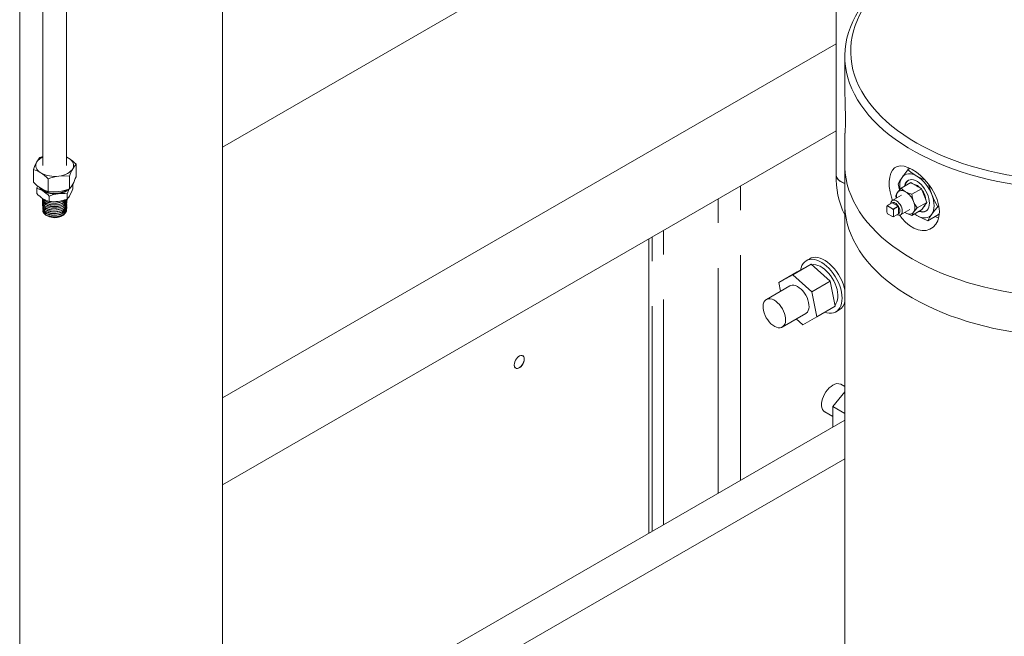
# Model space of a CAD drawing. Header units: millimetres. Extents: x 450 to 25135, y 150 to 17673.
# Tile 426 of 463: x 23064 to 23896, y 10900 to 11422. Entities that reach past the tile are written whole.
import ezdxf

# ---------------------------------------------------------------- set-up
doc = ezdxf.new("R2010")
doc.units = ezdxf.units.MM
doc.linetypes.add('SLD-Centrada-doble', pattern=[12.7, 6.35, -1.27, 1.27, -1.27, 1.27, -1.27])
doc.linetypes.add('SLD-Continua', pattern=[0])
doc.layers.add('COTAS', color=1, linetype='SLD-Continua')
doc.layers.add('OCULTA', color=8, linetype='SLD-Continua')

msp = doc.modelspace()

# ---------------------------------------------------------------- linework, layer by layer
at = {"color": 7, "linetype": 'SLD-Continua', "lineweight": 18, "ltscale": 30}
for p, q in [((23753.92, 11885.69), (23753.92, 11290.72)), ((23063.68, 10259.73), (23063.68, 11469.49)), ((23083.28, 11458.18), (23083.28, 11298.51)), ((23103.28, 11298.51), (23103.28, 11457))]:
    msp.add_line(p, q, dxfattribs=at)
at = {"color": 7, "linetype": 'SLD-Continua', "lineweight": 18, "ltscale": 30, "flags": 128}
for points in [[(23753.92, 11290.72), (23754.05, 11289.57), (23754.53, 11288.27), (23755.35, 11287.03), (23756.49, 11285.88), (23757.91, 11284.84), (23759.6, 11283.94), (23761.3, 11283.27)], [(23761.3, 11283.27), (23760.53, 11283.55), (23758.73, 11284.37), (23757.17, 11285.34), (23755.88, 11286.44), (23754.9, 11287.64), (23754.25, 11288.91), (23753.94, 11290.23), (23753.92, 11290.72)]]:
    msp.add_lwpolyline(points, dxfattribs=at)
at = {"color": 7, "linetype": 'SLD-Continua', "lineweight": 18, "ltscale": 900}
msp.add_arc((23827.68, 11288.93), 73.79, 178.60705, 205.88902, dxfattribs=at)
at = {"layer": 'COTAS', "linetype": 'SLD-Continua', "lineweight": 18, "ltscale": 30}
for p, q in [((23080.78, 11305.19), (23083.28, 11305.99)), ((23103.28, 11305.73), (23105.06, 11304.75)), ((23111.31, 11288.93), (23111.31, 11299.66)), ((23075.25, 11284.29), (23075.25, 11295.02)), ((23105.78, 11278.76), (23105.78, 11289.49)), ((23078.82, 11281.11), (23078.06, 11279.23)), ((23087.74, 11276.43), (23087.74, 11287.17)), ((23108.49, 11282.59), (23108.49, 11278.58)), ((23078.06, 11279.23), (23078.06, 11274.67)), ((23088.61, 11272.61), (23088.61, 11268.04)), ((23103.82, 11274.56), (23103.82, 11270)), ((23082.8, 11270.69), (23082.8, 11270.48)), ((23082.85, 11269.21), (23082.86, 11269.01)), ((23082.91, 11267.73), (23082.92, 11267.52)), ((23082.97, 11266.25), (23082.97, 11266.04)), ((23083.02, 11264.77), (23083.03, 11264.56)), ((23103.5, 11263.81), (23103.51, 11264.02)), ((23103.55, 11265.29), (23103.56, 11265.5)), ((23103.61, 11266.77), (23103.62, 11266.98)), ((23103.67, 11268.25), (23103.67, 11268.46)), ((23083.08, 11263.29), (23083.09, 11263.08)), ((23083.14, 11261.81), (23083.14, 11261.6)), ((23083.19, 11260.33), (23083.19, 11260.29)), ((23098.97, 11255.56), (23099.39, 11255.77)), ((23103.38, 11260.85), (23103.39, 11261.06)), ((23103.44, 11262.33), (23103.45, 11262.54))]:
    msp.add_line(p, q, dxfattribs=at)
at = {"layer": 'COTAS', "linetype": 'SLD-Continua', "lineweight": 18, "ltscale": 30, "flags": 128}
for points in [[(23105.06, 11304.75), (23103.55, 11305.59), (23103.28, 11305.72)], [(23075.25, 11295.02), (23076.6, 11298.36), (23078.01, 11301.27)], [(23078.01, 11301.27), (23077.52, 11300.1), (23077.29, 11298.9), (23077.34, 11297.69), (23077.66, 11296.5), (23078.25, 11295.34), (23079.09, 11294.23), (23080.18, 11293.2), (23081.49, 11292.26)], [(23108.54, 11295.74), (23109.04, 11296.91), (23109.26, 11298.12), (23109.22, 11299.32), (23108.89, 11300.52), (23108.31, 11301.68), (23107.46, 11302.78), (23106.37, 11303.81), (23105.06, 11304.75)], [(23111.31, 11299.66), (23109.95, 11298.02), (23108.54, 11295.74)], [(23096.76, 11289.49), (23098.77, 11289.83), (23100.68, 11290.32), (23102.47, 11290.95), (23104.1, 11291.71), (23105.55, 11292.58), (23106.78, 11293.55), (23107.79, 11294.61), (23108.54, 11295.74)], [(23105.78, 11289.49), (23101.36, 11289.77), (23096.76, 11289.49)], [(23105.78, 11278.76), (23107.13, 11280.4), (23108.54, 11282.67)], [(23087.74, 11276.43), (23092.16, 11276.16), (23096.76, 11276.43)], [(23088.61, 11272.61), (23092.34, 11273.8), (23096.22, 11274.57)], [(23103.82, 11274.56), (23104.97, 11277.38), (23105.61, 11278.7)], [(23108.49, 11278.58), (23107.35, 11275.77), (23106.16, 11273.31)], [(23103.67, 11269.73), (23103.71, 11269.52), (23102.92, 11267.47), (23101.05, 11265.68), (23098.29, 11264.34), (23094.98, 11263.6), (23091.47, 11263.53), (23088.17, 11264.14), (23085.45, 11265.33), (23083.61, 11266.97), (23082.87, 11268.87), (23082.9, 11269)], [(23082.95, 11269.21), (23082.9, 11268.79), (23083.81, 11266.91), (23085.79, 11265.33), (23088.62, 11264.21), (23091.98, 11263.7), (23095.48, 11263.87), (23098.74, 11264.7), (23101.38, 11266.11), (23103.11, 11267.95), (23103.71, 11269.95)], [(23083.05, 11268.41), (23082.91, 11268.04), (23083.39, 11266.13), (23084.98, 11264.42), (23087.51, 11263.11), (23090.69, 11262.37), (23094.16, 11262.28), (23097.54, 11262.86), (23100.44, 11264.06), (23102.53, 11265.75), (23103.58, 11267.75), (23103.51, 11269.01)], [(23082.94, 11270.7), (23083.05, 11269.53), (23084.4, 11267.74), (23086.74, 11266.3), (23089.83, 11265.39), (23093.3, 11265.14), (23096.78, 11265.56), (23099.86, 11266.63), (23102.2, 11268.23), (23103.29, 11269.83)], [(23103.46, 11269.97), (23103.42, 11269.72), (23101.94, 11267.79), (23099.48, 11266.25), (23096.33, 11265.26), (23092.83, 11264.93), (23089.39, 11265.28), (23086.38, 11266.26), (23084.16, 11267.76), (23082.97, 11269.59), (23082.95, 11270.49)], [(23083.17, 11265.25), (23083.03, 11264.6), (23083.78, 11262.74), (23085.6, 11261.13), (23088.29, 11259.97), (23091.54, 11259.38), (23094.99, 11259.46), (23098.25, 11260.2), (23100.95, 11261.52), (23102.79, 11263.28), (23103.55, 11265.31), (23103.39, 11266.15)], [(23103.52, 11268.26), (23103.49, 11267.23), (23102.26, 11265.26), (23100.03, 11263.64), (23097.03, 11262.52), (23093.61, 11262.04), (23090.16, 11262.24), (23087.06, 11263.08), (23084.66, 11264.46), (23083.24, 11266.22), (23083.04, 11267.53)], [(23103.55, 11266.78), (23103.09, 11264.96), (23101.46, 11263.12), (23098.91, 11261.68), (23095.72, 11260.81), (23092.26, 11260.59), (23088.92, 11261.04), (23086.07, 11262.1), (23084.03, 11263.64), (23083.05, 11265.48), (23083.1, 11266.04)], [(23103.44, 11265.29), (23103.49, 11264.73), (23102.53, 11262.74), (23100.52, 11261.04), (23097.7, 11259.82), (23094.38, 11259.19), (23090.94, 11259.24), (23087.76, 11259.93), (23085.21, 11261.19), (23083.57, 11262.86), (23083.08, 11264.57)], [(23083.16, 11267.39), (23083.09, 11267.28), (23083.13, 11265.36), (23084.3, 11263.56), (23086.49, 11262.09), (23089.45, 11261.12), (23092.84, 11260.78), (23096.28, 11261.11), (23099.39, 11262.09), (23101.8, 11263.6), (23103.26, 11265.5), (23103.59, 11267.58), (23103.5, 11267.8)], [(23083.22, 11264.09), (23083.11, 11263.84), (23083.42, 11261.96), (23084.85, 11260.24), (23087.23, 11258.89), (23090.29, 11258.08), (23093.69, 11257.9), (23097.05, 11258.39), (23099.98, 11259.5), (23102.16, 11261.11), (23103.34, 11263.05), (23103.37, 11264.49)], [(23102.02, 11269.42), (23100.58, 11268.25), (23097.64, 11267.02), (23094.21, 11266.42), (23090.68, 11266.51), (23087.44, 11267.26), (23084.87, 11268.59), (23083.24, 11270.32), (23083.22, 11270.42)], [(23083.36, 11270.36), (23083.38, 11270.3), (23085.13, 11268.6), (23087.81, 11267.34), (23091.1, 11266.67), (23094.64, 11266.67), (23098.03, 11267.34), (23100.89, 11268.64), (23101.63, 11269.3)], [(23103.82, 11270), (23100.1, 11268.81), (23096.22, 11268.04)], [(23103.42, 11262.33), (23103.44, 11262.23), (23102.73, 11260.23), (23100.96, 11258.46), (23098.32, 11257.13), (23095.12, 11256.38), (23091.71, 11256.27), (23088.48, 11256.82), (23085.77, 11257.97), (23083.92, 11259.56), (23083.16, 11261.4), (23083.2, 11261.6)], [(23083.25, 11262.77), (23083.25, 11262.76), (23083.22, 11261.18), (23084.24, 11259.38), (23086.27, 11257.89), (23089.09, 11256.86), (23092.39, 11256.44), (23095.79, 11256.68), (23098.91, 11257.56), (23101.4, 11258.99), (23102.97, 11260.82), (23103.45, 11262.85), (23103.3, 11263.3)], [(23103.37, 11263.82), (23103.19, 11262.46), (23101.81, 11260.57), (23099.47, 11259.04), (23096.43, 11258.05), (23093.03, 11257.68), (23089.67, 11257.98), (23086.71, 11258.91), (23084.5, 11260.34), (23083.28, 11262.11), (23083.23, 11263.09)], [(23083.3, 11260.33), (23083.31, 11259.58), (23084.21, 11258.01), (23086.18, 11256.49), (23088.96, 11255.45), (23092.22, 11255), (23095.61, 11255.2), (23098.73, 11256.05), (23101.25, 11257.44), (23102.86, 11259.25), (23103.39, 11261.26), (23103.26, 11261.72)], [(23103.24, 11260.85), (23103.23, 11259.92), (23102.08, 11258), (23100.09, 11256.48), (23097.41, 11255.4), (23094.13, 11254.83), (23090.75, 11254.92), (23087.66, 11255.64), (23085.83, 11256.49)], [(23101.94, 11257.89), (23100.71, 11256.57), (23098.34, 11255.31), (23095.43, 11254.58), (23092.32, 11254.45), (23089.36, 11254.92), (23087.36, 11255.73)]]:
    msp.add_lwpolyline(points, dxfattribs=at)
at = {"layer": 'COTAS', "linetype": 'SLD-Centrada-doble', "lineweight": 18, "ltscale": 30, "flags": 128}
for points in [[(23082.34, 11278.68), (23082.78, 11278.26), (23084.07, 11277.29)], [(23084.07, 11277.29), (23085.63, 11276.47), (23087.42, 11275.8), (23089.37, 11275.32), (23091.43, 11275.04), (23093.54, 11274.96), (23095.65, 11275.09), (23097.69, 11275.42), (23099.6, 11275.95), (23101.34, 11276.66), (23102.83, 11277.52), (23103.33, 11277.89)]]:
    msp.add_lwpolyline(points, dxfattribs=at)
at = {"layer": 'COTAS', "linetype": 'SLD-Continua', "lineweight": 18, "ltscale": 900}
for centre, radius, start, end in [((23087.53, 11295.34), 11.22, 112.27131, 148.03694), ((23094.83, 11292.34), 19.04, 137.53859, 152.01498), ((23084.84, 11273.56), 37.18, 44.59181, 57.04134), ((23069.01, 11272.45), 23.41, 57.78588, 74.5631), ((23093.18, 11313.22), 23.99, 240.86547, 278.59133), ((23061.25, 11261.05), 37.2, 44.59654, 57.03661), ((23102.04, 11250.41), 39.44, 97.69288, 111.25226), ((23151.07, 11273.18), 48.14, 152.05678, 160.20299), ((23103.3, 11312.33), 39.67, 224.98471, 236.64844), ((23066.02, 11305.23), 48.14, 332.05678, 340.20299), ((23072.81, 11260.21), 19.73, 57.77648, 74.57251), ((23101.55, 11298.1), 33.18, 224.93356, 236.69959), ((23087.36, 11283.86), 8.03, 209.21778, 239.95335), ((23093.94, 11298.91), 23.31, 237.75056, 254.59843), ((23093.19, 11294.59), 20.24, 240.86547, 278.59133), ((23066.16, 11250.45), 31.54, 44.62692, 57.00623), ((23095.27, 11288.94), 14.4, 273.77059, 313.3163), ((23100, 11244.21), 30.59, 82.81317, 97.09904), ((23091.48, 11315.51), 39.44, 277.69288, 291.25226), ((23091.97, 11280.85), 16.07, 317.5386, 332.01498), ((23093.83, 11287.01), 19.67, 237.74964, 254.59934), ((23092.44, 11298.39), 30.59, 262.81317, 277.09904), ((23088.19, 11260.95), 5.05, 187.49262, 242.0633), ((23093.28, 11267.77), 13.47, 245.00103, 294.99897)]:
    msp.add_arc(centre, radius, start, end, dxfattribs=at)
at = {"layer": 'OCULTA', "linetype": 'SLD-Continua', "lineweight": 18, "ltscale": 30}
for p, q in [((23235.05, 10856.83), (23235.05, 11638.35)), ((23235.05, 10856.83), (23235.05, 11638.35)), ((23235.05, 10856.83), (23235.05, 11638.35)), ((23235.05, 10856.83), (23235.05, 11638.35)), ((23595.68, 11522.16), (23235.05, 11314.03)), ((23595.68, 11522.16), (23235.05, 11314.03)), ((23595.68, 11522.16), (23235.05, 11314.03)), ((23595.68, 11522.16), (23235.05, 11314.03)), ((23753.92, 11401.27), (23235.05, 11101.81)), ((23753.92, 11401.27), (23235.05, 11101.81)), ((23753.92, 11401.27), (23235.05, 11101.81)), ((23753.92, 11401.27), (23235.05, 11101.81)), ((23761.3, 11390.97), (23761.3, 11367.68)), ((23761.82, 11333.88), (23761.82, 11341.8)), ((23753.92, 11327.78), (23235.05, 11028.32)), ((23753.92, 11327.78), (23235.05, 11028.32)), ((23753.92, 11327.78), (23235.05, 11028.32)), ((23753.92, 11327.78), (23235.05, 11028.32)), ((23761.3, 11324.42), (23761.3, 11298.99)), ((23761.3, 11298.99), (23761.3, 11265.93)), ((23816.64, 11295.93), (23814.75, 11294.84)), ((23806.38, 11282.93), (23807.71, 11277.81)), ((23817.14, 11283.99), (23808.96, 11279.27)), ((23809.26, 11273.35), (23801.48, 11268.86)), ((23804.87, 11270.82), (23804.47, 11272.87)), ((23826.13, 11278.8), (23817.94, 11274.08)), ((23761.3, 11265.93), (23761.3, 9903.45)), ((23796.85, 11263.82), (23797.2, 11264.66)), ((23801.17, 11266.95), (23797.28, 11264.71)), ((23801.25, 11267), (23797.36, 11264.75)), ((23797.36, 11264.75), (23797.56, 11264.23)), ((23797.56, 11264.23), (23801.8, 11261.78)), ((23801.25, 11267), (23806.59, 11263.91)), ((23830.62, 11267.23), (23822.44, 11262.51)), ((23840.78, 11264.14), (23839.86, 11263.61)), ((23796.85, 11263.82), (23796.85, 11258.92)), ((23797.56, 11257.7), (23801.8, 11255.25)), ((23802.7, 11261.67), (23801.8, 11261.78)), ((23802.86, 11261.39), (23802.51, 11260.56)), ((23802.51, 11260.56), (23802.51, 11255.66)), ((23802.86, 11255.23), (23802.51, 11255.66)), ((23806.59, 11263.91), (23802.7, 11261.67)), ((23802.78, 11255.18), (23806.67, 11257.43)), ((23806.75, 11263.64), (23802.86, 11261.39)), ((23806.75, 11257.47), (23802.86, 11255.23)), ((23806.75, 11263.64), (23806.75, 11257.47)), ((23808.48, 11256.74), (23816.26, 11261.23)), ((23812.76, 11258.31), (23812.01, 11258.78)), ((23812.76, 11258.31), (23812.04, 11258.79)), ((23826.13, 11260.84), (23817.94, 11256.12)), ((23820.19, 11257.41), (23822.31, 11256.06)), ((23840.46, 11256.88), (23831.49, 11251.7)), ((23841.13, 11257.7), (23840.46, 11256.88)), ((23801.8, 11255.25), (23802.7, 11255.14)), ((23595.68, 10987.39), (23595.68, 11236.45)), ((23595.68, 10987.39), (23595.68, 11236.45)), ((23595.68, 10987.39), (23595.68, 11236.45)), ((23595.68, 10987.39), (23595.68, 11236.45)), ((23732.93, 11215.01), (23717.37, 11206.03)), ((23720.97, 11208.37), (23732.93, 11215.01)), ((23731.67, 11219.62), (23728.84, 11217.98)), ((23732.93, 11215.01), (23749.05, 11200.52)), ((23720.97, 11208.37), (23705.42, 11199.4)), ((23705.42, 11199.4), (23717.37, 11206.03)), ((23717.37, 11206.03), (23733.49, 11191.54)), ((23706.87, 11192.03), (23705.42, 11199.4)), ((23749.05, 11200.52), (23733.49, 11191.54)), ((23749.05, 11200.52), (23753.22, 11179.39)), ((23714.79, 11196.6), (23695, 11185.17)), ((23733.49, 11191.54), (23737.67, 11170.41)), ((23708.49, 11161.78), (23728.29, 11173.21)), ((23753.22, 11179.39), (23737.67, 11170.41)), ((23753.84, 11174.68), (23756.67, 11176.31)), ((23725.72, 11163.77), (23720.33, 11168.62)), ((23737.67, 11170.41), (23725.72, 11163.77)), ((23761.3, 11107.07), (23751.24, 11094.56)), ((23761.3, 11111.4), (23757.99, 11113.32)), ((23235.05, 11028.32), (23235.05, 11101.81)), ((23235.05, 11028.32), (23235.05, 11101.81)), ((23235.05, 11028.32), (23235.05, 11101.81)), ((23235.05, 11028.32), (23235.05, 11101.81)), ((23744.49, 11089.93), (23751.24, 11086.04)), ((23761.3, 11088.75), (23751.24, 11094.56)), ((23751.24, 11094.56), (23751.24, 11077.17)), ((23761.3, 11082.98), (23270.41, 10799.66)), ((23761.3, 11050.33), (23125.45, 10683.35))]:
    msp.add_line(p, q, dxfattribs=at)
at = {"layer": 'OCULTA', "linetype": 'SLD-Centrada-doble', "lineweight": 18, "ltscale": 30}
for p, q in [((23673.26, 11032.17), (23673.26, 11281.23)), ((23673.26, 11032.17), (23673.26, 11281.23)), ((23673.26, 11032.17), (23673.26, 11281.23)), ((23673.26, 11032.17), (23673.26, 11281.23)), ((23654.29, 11021.22), (23654.29, 11270.27)), ((23654.29, 11021.22), (23654.29, 11270.27)), ((23654.29, 11021.22), (23654.29, 11270.27)), ((23654.29, 11021.22), (23654.29, 11270.27)), ((23828.55, 11264.1), (23828.67, 11264.27)), ((23607.95, 10994.47), (23607.95, 11243.53)), ((23607.95, 10994.47), (23607.95, 11243.53)), ((23607.95, 10994.47), (23607.95, 11243.53)), ((23607.95, 10994.47), (23607.95, 11243.53)), ((23598.46, 10989), (23598.46, 11238.05)), ((23598.46, 10989), (23598.46, 11238.05)), ((23598.46, 10989), (23598.46, 11238.05)), ((23598.46, 10989), (23598.46, 11238.05))]:
    msp.add_line(p, q, dxfattribs=at)
at = {"layer": 'OCULTA', "linetype": 'SLD-Continua', "lineweight": 18, "ltscale": 30, "flags": 128}
for points in [[(23786.01, 11443.68), (23782.55, 11439.42), (23779.4, 11435.07), (23776.59, 11430.64), (23774.1, 11426.15), (23771.96, 11421.6), (23770.15, 11417.01), (23768.69, 11412.37), (23767.57, 11407.7), (23766.8, 11403.01), (23766.39, 11398.3), (23766.32, 11393.59), (23766.6, 11388.88), (23767.24, 11384.18), (23768.22, 11379.5), (23769.55, 11374.85), (23771.23, 11370.23), (23773.25, 11365.67), (23775.61, 11361.15), (23778.3, 11356.7), (23781.32, 11352.32), (23784.66, 11348.02), (23788.32, 11343.81), (23792.29, 11339.69), (23796.57, 11335.67), (23801.14, 11331.77), (23805.99, 11327.98), (23811.12, 11324.31), (23816.53, 11320.77), (23822.19, 11317.38), (23828.09, 11314.12), (23834.24, 11311.02), (23840.61, 11308.07), (23847.19, 11305.28), (23853.98, 11302.65), (23860.95, 11300.2), (23868.1, 11297.92), (23875.42, 11295.83), (23882.88, 11293.91), (23890.48, 11292.18), (23898.2, 11290.65), (23906.02, 11289.3), (23913.95, 11288.15), (23921.94, 11287.2), (23930.01, 11286.45), (23938.12, 11285.9), (23946.26, 11285.55), (23954.43, 11285.4), (23962.59, 11285.45), (23970.75, 11285.71), (23978.87, 11286.17), (23986.96, 11286.83), (23994.99, 11287.69), (24002.95, 11288.75), (24010.82, 11290), (24018.59, 11291.45), (24026.25, 11293.09), (24033.78, 11294.92), (24041.16, 11296.94), (24048.39, 11299.13), (24055.44, 11301.51), (24062.32, 11304.05), (24069, 11306.76), (24075.47, 11309.64), (24081.72, 11312.68), (24087.73, 11315.86), (24093.51, 11319.19), (24099.03, 11322.67), (24104.29, 11326.28), (24109.27, 11330.01), (24113.97, 11333.86), (24118.38, 11337.83), (24122.5, 11341.9), (24126.3, 11346.07), (24129.79, 11350.34), (24132.96, 11354.68), (24135.8, 11359.1), (24138.31, 11363.58), (24140.49, 11368.13), (24142.32, 11372.72), (24143.81, 11377.36), (24144.96, 11382.02), (24145.75, 11386.71), (24146.2, 11391.42), (24146.29, 11396.13), (24146.04, 11400.84), (24145.43, 11405.55), (24144.47, 11410.23), (24143.17, 11414.88), (24141.52, 11419.5), (24139.53, 11424.07), (24137.2, 11428.59), (24134.54, 11433.04), (24131.54, 11437.43), (24128.22, 11441.73), (24124.59, 11445.95), (24120.64, 11450.08), (24116.39, 11454.11), (24111.85, 11458.02), (24107.02, 11461.82), (24101.9, 11465.5), (24096.52, 11469.05), (24090.89, 11472.46), (24085, 11475.72), (24078.87, 11478.84), (24072.52, 11481.8), (24065.95, 11484.6), (24059.18, 11487.24), (24052.22, 11489.71), (24045.09, 11492), (24037.79, 11494.11), (24030.33, 11496.04), (24022.75, 11497.78), (24015.03, 11499.34), (24007.22, 11500.7), (23999.3, 11501.86), (23991.31, 11502.83), (23983.25, 11503.6), (23975.14, 11504.17), (23967, 11504.53), (23958.84, 11504.7), (23950.67, 11504.66), (23942.52, 11504.42), (23934.38, 11503.98), (23926.29, 11503.33), (23918.26, 11502.49), (23910.29, 11501.44), (23902.41, 11500.2), (23894.63, 11498.77), (23886.97, 11497.15), (23879.43, 11495.33), (23872.03, 11493.33)], [(24094.26, 11470.5), (24096.43, 11469.23), (24102.08, 11465.72), (24107.46, 11462.07), (24112.57, 11458.29), (24117.39, 11454.39), (24121.92, 11450.37), (24126.16, 11446.25), (24130.08, 11442.03), (24133.69, 11437.71), (24136.97, 11433.31), (24139.93, 11428.83), (24142.56, 11424.28), (24144.85, 11419.68), (24146.8, 11415.02), (24148.4, 11410.32), (24149.65, 11405.58), (24150.55, 11400.81), (24151.1, 11396.03), (24151.3, 11391.24), (24151.14, 11386.45), (24150.64, 11381.67), (24149.77, 11376.9), (24148.56, 11372.16), (24147, 11367.45), (24145.09, 11362.79), (24142.84, 11358.18), (24140.25, 11353.62), (24137.33, 11349.14), (24134.08, 11344.73), (24130.51, 11340.4), (24126.62, 11336.16), (24122.42, 11332.03), (24117.93, 11328), (24113.13, 11324.09), (24108.06, 11320.29), (24102.71, 11316.63), (24097.09, 11313.1), (24091.22, 11309.71), (24085.1, 11306.47), (24078.75, 11303.38), (24072.18, 11300.45), (24065.4, 11297.69), (24058.42, 11295.09), (24051.26, 11292.67), (24043.92, 11290.42), (24036.42, 11288.36), (24028.78, 11286.49), (24021.01, 11284.8), (24013.12, 11283.31), (24005.13, 11282.01), (23997.04, 11280.91), (23988.89, 11280.01), (23980.67, 11279.31), (23972.42, 11278.81), (23964.13, 11278.51), (23955.83, 11278.42), (23947.52, 11278.54), (23939.24, 11278.86), (23930.98, 11279.38), (23922.78, 11280.1), (23914.63, 11281.02), (23906.56, 11282.15), (23898.57, 11283.47), (23890.7, 11284.98), (23882.94, 11286.69), (23875.31, 11288.59), (23867.83, 11290.67), (23860.52, 11292.94), (23853.37, 11295.38), (23846.41, 11298), (23839.66, 11300.78), (23833.11, 11303.73), (23826.79, 11306.83), (23820.7, 11310.09), (23814.85, 11313.5), (23809.27, 11317.04), (23803.95, 11320.72), (23798.9, 11324.53), (23794.15, 11328.46), (23789.68, 11332.5), (23785.52, 11336.65), (23781.67, 11340.89), (23778.13, 11345.23), (23774.92, 11349.65), (23772.04, 11354.14), (23769.49, 11358.7), (23767.28, 11363.32), (23765.41, 11367.99), (23763.89, 11372.7), (23762.71, 11377.45), (23761.89, 11382.22), (23761.42, 11387), (23761.31, 11391.79), (23761.54, 11396.58), (23762.14, 11401.36), (23763.08, 11406.12), (23764.37, 11410.86), (23766.01, 11415.56), (23768, 11420.21), (23770.33, 11424.81), (23772.99, 11429.35), (23775.99, 11433.82), (23775.99, 11433.82)], [(23761.82, 11341.8), (23761.79, 11343.68), (23761.75, 11345.69), (23761.71, 11347.83), (23761.65, 11350.09), (23761.59, 11352.48), (23761.52, 11355.04), (23761.44, 11358.04), (23761.38, 11360.82), (23761.33, 11363.56), (23761.3, 11366.5), (23761.3, 11367.68)], [(24094.19, 11219.41), (24088.21, 11216.11), (24082, 11212.95), (24075.56, 11209.95), (24068.9, 11207.11), (24062.04, 11204.43), (24054.99, 11201.93), (24047.77, 11199.6), (24040.38, 11197.45), (24032.83, 11195.48), (24025.15, 11193.7), (24017.35, 11192.11), (24009.43, 11190.71), (24001.42, 11189.5), (23993.33, 11188.5), (23985.17, 11187.69), (23976.96, 11187.08), (23968.71, 11186.68), (23960.44, 11186.47), (23952.16, 11186.47), (23943.89, 11186.68), (23935.64, 11187.08), (23927.43, 11187.69), (23919.27, 11188.5), (23911.18, 11189.5), (23903.17, 11190.71), (23895.26, 11192.11), (23887.45, 11193.7), (23879.77, 11195.48), (23872.23, 11197.45), (23864.84, 11199.6), (23857.61, 11201.93), (23850.56, 11204.43), (23843.7, 11207.11), (23837.05, 11209.95), (23830.61, 11212.95), (23824.39, 11216.11), (23818.42, 11219.41), (23812.69, 11222.86), (23807.22, 11226.45), (23802.02, 11230.17), (23797.1, 11234.01), (23792.46, 11237.96), (23788.12, 11242.03), (23784.08, 11246.2), (23780.36, 11250.47), (23776.95, 11254.82), (23773.86, 11259.26), (23771.1, 11263.76), (23768.68, 11268.33), (23766.59, 11272.95), (23764.85, 11277.62), (23763.45, 11282.33), (23762.4, 11287.07), (23761.7, 11291.83), (23761.35, 11296.6), (23761.3, 11298.99)], [(24094.19, 11219.41), (24088.21, 11216.11), (24082, 11212.95), (24075.56, 11209.95), (24068.9, 11207.11), (24062.04, 11204.43), (24054.99, 11201.93), (24047.77, 11199.6), (24040.38, 11197.45), (24032.83, 11195.48), (24025.15, 11193.7), (24017.35, 11192.11), (24009.43, 11190.71), (24001.42, 11189.5), (23993.33, 11188.5), (23985.17, 11187.69), (23976.96, 11187.08), (23968.71, 11186.68), (23960.44, 11186.47), (23952.16, 11186.47), (23943.89, 11186.68), (23935.64, 11187.08), (23927.43, 11187.69), (23919.27, 11188.5), (23911.18, 11189.5), (23903.17, 11190.71), (23895.26, 11192.11), (23887.45, 11193.7), (23879.77, 11195.48), (23872.23, 11197.45), (23864.84, 11199.6), (23857.61, 11201.93), (23850.56, 11204.43), (23843.7, 11207.11), (23837.05, 11209.95), (23830.61, 11212.95), (23824.39, 11216.11), (23818.42, 11219.41), (23812.69, 11222.86), (23807.22, 11226.45), (23802.02, 11230.17), (23797.1, 11234.01), (23792.46, 11237.96), (23788.12, 11242.03), (23784.08, 11246.2), (23780.36, 11250.47), (23776.95, 11254.82), (23773.86, 11259.26), (23771.1, 11263.76), (23768.68, 11268.33), (23766.59, 11272.95), (23764.85, 11277.62), (23763.45, 11282.33), (23762.4, 11287.07), (23761.7, 11291.83), (23761.35, 11296.6), (23761.3, 11298.99)], [(23818.42, 11295.05), (23818.25, 11295.15), (23814.74, 11296.85), (23811.42, 11297.86), (23808.37, 11298.13), (23805.67, 11297.66), (23803.39, 11296.44), (23801.54, 11294.51), (23800.17, 11291.92), (23799.27, 11288.72), (23798.87, 11284.97), (23798.97, 11280.8), (23799.58, 11276.26), (23800.69, 11271.54), (23801.57, 11268.91)], [(23807.67, 11256.58), (23809.61, 11253.86), (23812.74, 11250.41), (23816.1, 11247.56), (23819.65, 11245.39), (23823.25, 11243.98), (23826.83, 11243.37), (23830.24, 11243.58), (23833.34, 11244.58), (23836.06, 11246.33), (23838.27, 11248.76), (23839.91, 11251.78), (23840.93, 11255.32), (23841.27, 11259.26), (23841.1, 11262.21), (23840.59, 11265.27), (23839.29, 11269.76), (23837.38, 11274.26), (23834.93, 11278.62), (23832.03, 11282.76), (23828.82, 11286.55), (23825.39, 11289.93), (23821.91, 11292.76), (23818.42, 11295.05), (23818.42, 11295.05)], [(23814.75, 11294.84), (23812.06, 11291.52), (23809.75, 11288.42)], [(23809.75, 11288.42), (23810.8, 11289.63), (23812.06, 11290.55), (23813.48, 11291.17), (23815.06, 11291.48), (23816.76, 11291.47), (23818.55, 11291.14), (23820.41, 11290.49), (23822.31, 11289.54)], [(23822.31, 11289.54), (23818.33, 11292.09), (23814.75, 11294.84)], [(23815.14, 11296.68), (23815, 11295.58), (23814.95, 11294.96)], [(23829.11, 11286.21), (23826.71, 11287.25), (23822.31, 11289.54)], [(23809.75, 11288.42), (23807.87, 11285.56), (23806.38, 11282.93)], [(23832.91, 11266.68), (23832.79, 11268.62), (23832.42, 11270.66), (23831.81, 11272.75), (23830.98, 11274.84), (23829.95, 11276.88), (23828.74, 11278.83), (23827.37, 11280.64), (23825.89, 11282.26), (23824.32, 11283.66), (23822.71, 11284.81), (23821.09, 11285.67), (23819.49, 11286.23), (23817.97, 11286.48), (23816.54, 11286.41), (23815.25, 11286.02), (23814.12, 11285.32), (23813.19, 11284.32), (23812.47, 11283.06), (23811.98, 11281.55), (23811.86, 11280.94)], [(23834.86, 11273.92), (23832.98, 11279.44), (23832.17, 11282.57)], [(23804.47, 11272.87), (23805.11, 11274.23), (23806.02, 11275.67)], [(23806.02, 11275.67), (23807.28, 11277.31), (23808.96, 11279.27)], [(23806.02, 11275.67), (23806.59, 11276.32), (23807.26, 11276.82), (23808.02, 11277.15), (23808.87, 11277.31), (23809.78, 11277.31), (23810.75, 11277.13), (23811.74, 11276.78), (23812.76, 11276.27)], [(23808.96, 11279.27), (23810.67, 11277.7), (23812.76, 11276.27)], [(23812.76, 11276.27), (23815.1, 11275.12), (23817.94, 11274.08)], [(23817.94, 11274.08), (23818.59, 11270.78), (23819.5, 11267.89)], [(23839.86, 11263.61), (23837.17, 11268.66), (23834.86, 11273.92)], [(23834.86, 11273.92), (23835.7, 11271.48), (23836.31, 11269.05), (23836.68, 11266.69), (23836.8, 11264.43), (23836.68, 11262.32), (23836.31, 11260.39), (23835.7, 11258.66), (23834.86, 11257.18)], [(24151.3, 11265.93), (24151.26, 11263.54), (24150.91, 11258.77), (24150.2, 11254.01), (24149.15, 11249.27), (24147.75, 11244.56), (24146.01, 11239.89), (24143.92, 11235.27), (24141.5, 11230.7), (24138.74, 11226.2), (24135.66, 11221.76), (24132.25, 11217.41), (24128.52, 11213.14), (24124.48, 11208.97), (24120.14, 11204.91), (24115.51, 11200.95), (24110.58, 11197.11), (24105.38, 11193.39), (24099.92, 11189.8), (24094.19, 11186.35), (24088.21, 11183.05), (24082, 11179.89), (24075.56, 11176.89), (24068.9, 11174.05), (24062.04, 11171.37), (24054.99, 11168.87), (24047.77, 11166.54), (24040.38, 11164.39), (24032.83, 11162.42), (24025.15, 11160.64), (24017.35, 11159.05), (24009.43, 11157.65), (24001.42, 11156.44), (23993.33, 11155.44), (23985.17, 11154.63), (23976.96, 11154.02), (23968.71, 11153.62), (23960.44, 11153.42), (23952.16, 11153.42), (23943.89, 11153.62), (23935.64, 11154.02), (23927.43, 11154.63), (23919.27, 11155.44), (23911.18, 11156.44), (23903.17, 11157.65), (23895.26, 11159.05), (23887.45, 11160.64), (23879.77, 11162.42), (23872.23, 11164.39), (23864.84, 11166.54), (23857.61, 11168.87), (23850.56, 11171.37), (23843.7, 11174.05), (23837.05, 11176.89), (23830.61, 11179.89), (23824.39, 11183.05), (23818.42, 11186.35), (23812.69, 11189.8), (23807.22, 11193.39), (23802.02, 11197.11), (23797.1, 11200.95), (23792.46, 11204.91), (23788.12, 11208.97), (23784.08, 11213.14), (23780.36, 11217.41), (23776.95, 11221.76), (23773.86, 11226.2), (23771.1, 11230.7), (23768.68, 11235.27), (23766.59, 11239.89), (23764.85, 11244.56), (23763.45, 11249.27), (23762.4, 11254.01), (23761.7, 11258.77), (23761.35, 11263.54), (23761.3, 11265.93)], [(23818.42, 11186.35), (23812.69, 11189.8), (23807.22, 11193.39), (23802.02, 11197.11), (23797.1, 11200.95), (23792.46, 11204.91), (23788.12, 11208.97), (23784.08, 11213.14), (23780.36, 11217.41), (23776.95, 11221.76), (23773.86, 11226.2), (23771.1, 11230.7), (23768.68, 11235.27), (23766.59, 11239.89), (23764.85, 11244.56), (23763.45, 11249.27), (23762.4, 11254.01), (23761.7, 11258.77), (23761.35, 11263.54), (23761.3, 11265.93)], [(23800.07, 11266.31), (23800.16, 11266.86), (23800.52, 11267.85), (23801.11, 11268.6), (23801.89, 11269.05), (23802.83, 11269.19), (23803.88, 11269.01), (23804.98, 11268.52)], [(23801.25, 11267), (23801.83, 11267.18), (23802.48, 11267.19), (23803.19, 11267.02), (23803.92, 11266.68), (23804.65, 11266.18), (23805.36, 11265.53), (23806.01, 11264.77), (23806.59, 11263.91)], [(23804.98, 11268.52), (23806.08, 11267.74), (23807.13, 11266.71), (23808.07, 11265.49), (23808.85, 11264.13), (23809.44, 11262.71), (23809.81, 11261.29), (23809.93, 11259.94), (23809.81, 11258.74), (23809.44, 11257.75), (23808.85, 11257), (23808.07, 11256.55), (23807.13, 11256.41), (23806.08, 11256.59), (23805.56, 11256.79)], [(24151.3, 11265.93), (24151.26, 11263.54), (24150.91, 11258.77), (24150.2, 11254.01), (24149.15, 11249.27), (24147.75, 11244.56), (24146.01, 11239.89), (24143.92, 11235.27), (24141.5, 11230.7), (24138.74, 11226.2), (24135.66, 11221.76), (24132.25, 11217.41), (24128.52, 11213.14), (24124.48, 11208.97), (24120.14, 11204.91), (24115.51, 11200.95), (24110.58, 11197.11), (24105.38, 11193.39), (24099.92, 11189.8), (24094.19, 11186.35), (24088.21, 11183.05), (24082, 11179.89), (24075.56, 11176.89), (24068.9, 11174.05), (24062.04, 11171.37), (24054.99, 11168.87), (24047.77, 11166.54), (24040.38, 11164.39), (24032.83, 11162.42), (24025.15, 11160.64), (24017.35, 11159.05), (24009.43, 11157.65), (24001.42, 11156.44), (23993.33, 11155.44), (23985.17, 11154.63), (23976.96, 11154.02), (23968.71, 11153.62), (23960.44, 11153.42), (23952.16, 11153.42), (23943.89, 11153.62), (23935.64, 11154.02), (23927.43, 11154.63), (23919.27, 11155.44), (23911.18, 11156.44), (23903.17, 11157.65), (23895.26, 11159.05), (23887.45, 11160.64), (23879.77, 11162.42), (23872.23, 11164.39), (23864.84, 11166.54), (23857.61, 11168.87), (23850.56, 11171.37), (23843.7, 11174.05), (23837.05, 11176.89), (23830.61, 11179.89), (23824.39, 11183.05), (23818.42, 11186.35)], [(23819.5, 11267.89), (23820.75, 11265.2), (23822.44, 11262.51)], [(23819.5, 11267.89), (23819.95, 11266.58), (23820.27, 11265.28), (23820.47, 11264.01), (23820.54, 11262.8), (23820.47, 11261.67), (23820.27, 11260.63), (23819.95, 11259.7), (23819.5, 11258.91)], [(23824.12, 11259.68), (23824.32, 11259.61), (23825.89, 11259.2), (23827.37, 11259.11), (23828.74, 11259.35), (23829.95, 11259.89), (23830.98, 11260.74), (23831.81, 11261.88), (23832.42, 11263.27), (23832.79, 11264.88), (23832.91, 11266.68)], [(23806.75, 11263.64), (23807.2, 11262.71), (23807.53, 11261.76), (23807.74, 11260.83), (23807.81, 11259.94), (23807.74, 11259.14), (23807.53, 11258.44), (23807.2, 11257.88), (23806.75, 11257.47)], [(23819.5, 11258.91), (23818.93, 11258.26), (23818.26, 11257.76), (23817.49, 11257.43), (23816.65, 11257.27), (23815.74, 11257.27), (23814.77, 11257.45), (23813.77, 11257.8), (23812.76, 11258.31)], [(23817.94, 11256.12), (23815.1, 11257.16), (23812.76, 11258.31)], [(23819.5, 11258.91), (23818.59, 11257.47), (23817.94, 11256.12)], [(23822.44, 11262.51), (23820.75, 11260.55), (23819.5, 11258.91)], [(23822.31, 11256.06), (23820.41, 11257.29), (23820.22, 11257.43)], [(23834.86, 11257.18), (23833.81, 11255.97), (23832.56, 11255.05), (23831.13, 11254.42), (23829.55, 11254.12), (23827.85, 11254.13), (23826.06, 11254.46), (23824.2, 11255.11), (23822.31, 11256.06)], [(23822.31, 11256.06), (23826.71, 11253.76), (23831.49, 11251.7)], [(23831.49, 11251.7), (23832.98, 11254.33), (23834.86, 11257.18)], [(23834.86, 11257.18), (23837.17, 11260.29), (23839.86, 11263.61)], [(23837.81, 11255.35), (23839.53, 11254.6), (23840.65, 11254.2)], [(23723.95, 11210.03), (23724.41, 11211.97), (23725.13, 11213.82), (23726.08, 11215.44), (23727.24, 11216.78), (23728.6, 11217.83), (23730.13, 11218.59), (23731.83, 11219.03), (23733.66, 11219.15), (23735.6, 11218.95), (23737.61, 11218.44), (23739.68, 11217.61), (23741.78, 11216.49), (23743.86, 11215.08), (23745.92, 11213.41), (23747.9, 11211.5), (23749.8, 11209.38), (23751.58, 11207.07), (23753.21, 11204.61), (23754.67, 11202.04), (23755.95, 11199.39), (23757.03, 11196.69), (23757.88, 11193.99), (23758.5, 11191.32), (23758.88, 11188.72), (23759.02, 11186.23), (23758.91, 11183.88), (23758.55, 11181.71), (23757.94, 11179.74), (23757.11, 11178), (23756.05, 11176.52), (23754.79, 11175.32), (23753.34, 11174.41), (23751.72, 11173.81), (23749.95, 11173.53), (23748.07, 11173.57), (23746.09, 11173.93), (23744.57, 11174.4)], [(23731.67, 11219.62), (23732.96, 11220.22), (23734.66, 11220.66), (23736.49, 11220.78), (23738.42, 11220.59), (23740.44, 11220.07), (23742.51, 11219.25), (23744.61, 11218.12), (23746.69, 11216.71), (23748.74, 11215.04), (23750.73, 11213.13), (23752.63, 11211.01), (23754.4, 11208.7), (23756.04, 11206.25), (23757.5, 11203.67), (23758.78, 11201.02), (23759.86, 11198.32), (23760.71, 11195.62), (23761.3, 11193.11)], [(23733.54, 11214.46), (23734.98, 11214.59), (23736.71, 11214.44), (23738.52, 11213.96), (23740.38, 11213.18), (23742.25, 11212.1), (23744.12, 11210.75), (23745.93, 11209.13), (23747.66, 11207.3), (23749.28, 11205.27), (23750.76, 11203.08), (23752.07, 11200.77), (23753.2, 11198.39), (23754.12, 11195.97), (23754.81, 11193.55), (23755.26, 11191.19), (23755.47, 11188.91), (23755.43, 11186.77), (23755.14, 11184.79), (23754.61, 11183.02), (23753.84, 11181.48), (23753.03, 11180.39)], [(23714.79, 11196.6), (23715.44, 11196.91), (23716.74, 11197.2), (23718.16, 11197.17), (23719.68, 11196.79), (23721.24, 11196.1), (23722.82, 11195.09), (23724.36, 11193.82), (23725.82, 11192.29), (23727.17, 11190.57), (23728.36, 11188.69), (23729.37, 11186.71), (23730.16, 11184.68), (23730.72, 11182.65), (23731.03, 11180.69), (23731.08, 11178.84), (23730.87, 11177.15), (23730.4, 11175.68), (23729.69, 11174.46), (23728.77, 11173.53), (23728.29, 11173.21)], [(23708.56, 11177.26), (23707.37, 11179.14), (23706.02, 11180.87), (23704.56, 11182.39), (23703.02, 11183.67), (23701.44, 11184.67), (23699.88, 11185.37), (23698.36, 11185.74), (23696.94, 11185.78), (23695.65, 11185.48), (23694.52, 11184.85), (23693.59, 11183.92), (23692.89, 11182.7), (23692.42, 11181.23), (23692.21, 11179.54), (23692.26, 11177.69), (23692.57, 11175.73), (23693.13, 11173.71), (23693.92, 11171.67), (23694.93, 11169.69), (23696.12, 11167.81), (23697.47, 11166.09), (23698.93, 11164.57), (23700.47, 11163.29), (23702.04, 11162.28), (23703.61, 11161.59), (23705.13, 11161.22), (23706.55, 11161.18), (23707.84, 11161.48), (23708.97, 11162.1), (23709.9, 11163.04), (23710.6, 11164.26), (23711.07, 11165.73), (23711.28, 11167.41), (23711.23, 11169.26), (23710.92, 11171.22), (23710.36, 11173.25), (23709.57, 11175.28), (23708.56, 11177.26)], [(23490.34, 11134.71), (23490.21, 11135.81), (23489.85, 11136.71), (23489.26, 11137.35), (23488.5, 11137.69), (23487.59, 11137.72), (23486.59, 11137.43), (23485.56, 11136.83), (23484.57, 11135.98), (23483.66, 11134.9), (23482.89, 11133.67), (23482.3, 11132.36), (23481.94, 11131.04), (23481.82, 11129.79), (23481.94, 11128.68), (23482.3, 11127.78), (23482.89, 11127.14), (23483.66, 11126.8), (23484.57, 11126.77), (23485.56, 11127.07), (23486.59, 11127.66), (23487.59, 11128.52), (23488.5, 11129.59), (23489.26, 11130.82), (23489.85, 11132.14), (23490.21, 11133.46), (23490.34, 11134.71)], [(23490.34, 11134.71), (23490.21, 11135.81), (23489.85, 11136.71), (23489.26, 11137.35), (23488.5, 11137.69), (23487.59, 11137.72), (23486.59, 11137.43), (23485.56, 11136.83), (23484.57, 11135.98), (23483.66, 11134.9), (23482.89, 11133.67), (23482.3, 11132.36), (23481.94, 11131.04), (23481.82, 11129.79), (23481.94, 11128.68), (23482.3, 11127.78), (23482.89, 11127.14), (23483.66, 11126.8), (23484.57, 11126.77), (23485.56, 11127.07), (23486.59, 11127.66), (23487.59, 11128.52), (23488.5, 11129.59), (23489.26, 11130.82), (23489.85, 11132.14), (23490.21, 11133.46), (23490.34, 11134.71)], [(23490.34, 11134.71), (23490.21, 11135.81), (23489.85, 11136.71), (23489.26, 11137.35), (23488.5, 11137.69), (23487.59, 11137.72), (23486.59, 11137.43), (23485.56, 11136.83), (23484.57, 11135.98), (23483.66, 11134.9), (23482.89, 11133.67), (23482.3, 11132.36), (23481.94, 11131.04), (23481.82, 11129.79), (23481.94, 11128.68), (23482.3, 11127.78), (23482.89, 11127.14), (23483.66, 11126.8), (23484.57, 11126.77), (23485.56, 11127.07), (23486.59, 11127.66), (23487.59, 11128.52), (23488.5, 11129.59), (23489.26, 11130.82), (23489.85, 11132.14), (23490.21, 11133.46), (23490.34, 11134.71)], [(23490.34, 11134.71), (23490.21, 11135.81), (23489.85, 11136.71), (23489.26, 11137.35), (23488.5, 11137.69), (23487.59, 11137.72), (23486.59, 11137.43), (23485.56, 11136.83), (23484.57, 11135.98), (23483.66, 11134.9), (23482.89, 11133.67), (23482.3, 11132.36), (23481.94, 11131.04), (23481.82, 11129.79), (23481.94, 11128.68), (23482.3, 11127.78), (23482.89, 11127.14), (23483.66, 11126.8), (23484.57, 11126.77), (23485.56, 11127.07), (23486.59, 11127.66), (23487.59, 11128.52), (23488.5, 11129.59), (23489.26, 11130.82), (23489.85, 11132.14), (23490.21, 11133.46), (23490.34, 11134.71)], [(23486.06, 11137.16), (23486.32, 11137.3), (23487.37, 11137.67), (23488.33, 11137.71), (23489.15, 11137.4), (23489.78, 11136.76), (23490.17, 11135.85), (23490.3, 11134.71), (23490.17, 11133.41), (23489.78, 11132.04), (23489.15, 11130.69), (23488.33, 11129.43), (23487.37, 11128.35), (23486.32, 11127.52), (23485.26, 11126.98), (23484.25, 11126.78), (23483.35, 11126.92), (23482.63, 11127.4), (23482.11, 11128.18), (23481.85, 11129.21), (23481.82, 11129.81), (23481.85, 11129.21), (23482.11, 11128.18), (23482.63, 11127.4), (23483.35, 11126.92), (23484.25, 11126.78), (23485.26, 11126.98), (23486.32, 11127.52), (23487.37, 11128.35), (23488.33, 11129.43), (23489.15, 11130.69), (23489.78, 11132.04), (23490.17, 11133.41), (23490.3, 11134.71), (23490.17, 11135.85), (23489.78, 11136.76), (23489.15, 11137.4), (23488.33, 11137.71), (23487.37, 11137.67), (23486.32, 11137.3), (23486.06, 11137.16)], [(23481.82, 11129.81), (23481.85, 11129.21), (23482.11, 11128.18), (23482.63, 11127.4), (23483.35, 11126.92), (23484.25, 11126.78), (23485.26, 11126.98), (23486.32, 11127.52), (23487.37, 11128.35), (23488.33, 11129.43), (23489.15, 11130.69), (23489.78, 11132.04), (23490.17, 11133.41), (23490.3, 11134.71)], [(23481.82, 11129.81), (23481.85, 11129.21), (23482.11, 11128.18), (23482.63, 11127.4), (23483.35, 11126.92), (23484.25, 11126.78), (23485.26, 11126.98), (23486.32, 11127.52), (23487.37, 11128.35), (23488.33, 11129.43), (23489.15, 11130.69), (23489.78, 11132.04), (23490.17, 11133.41), (23490.3, 11134.71)], [(23490.3, 11134.71), (23490.17, 11135.85), (23489.78, 11136.76), (23489.15, 11137.4), (23488.33, 11137.71), (23487.37, 11137.67), (23486.32, 11137.3), (23486.06, 11137.16)], [(23490.3, 11134.71), (23490.17, 11135.85), (23489.78, 11136.76), (23489.15, 11137.4), (23488.33, 11137.71), (23487.37, 11137.67), (23486.32, 11137.3), (23486.06, 11137.16)], [(23744.49, 11089.93), (23744.22, 11090.1), (23743.25, 11090.98), (23742.5, 11092.15), (23741.99, 11093.58), (23741.73, 11095.22), (23741.73, 11097.04), (23741.99, 11098.99), (23742.5, 11101.01), (23743.25, 11103.04), (23744.22, 11105.04), (23745.38, 11106.94), (23746.7, 11108.7), (23748.14, 11110.26), (23749.67, 11111.59), (23751.24, 11112.65)]]:
    msp.add_lwpolyline(points, dxfattribs=at)
at = {"layer": 'OCULTA', "linetype": 'SLD-Continua', "lineweight": 18, "ltscale": 900}
for centre, radius, start, end in [((23693.21, 11332.82), 68.62, 352.93406, 0.88979), ((23784.99, 11322.94), 23.73, 171.51141, 176.421), ((23805.34, 11263.05), 31.46, 20.22514, 57.36672), ((23822.57, 11281), 14.81, 149.95034, 190.37014), ((23819, 11280.36), 6.84, 125.96772, 173.42278), ((23702.5, 11077.04), 236.58, 59.75442, 61.01498), ((23818.13, 11273.56), 9.15, 39.22542, 80.43732), ((23706.74, 11080.18), 231.75, 58.99152, 60.2686), ((23812.26, 11271.86), 7.31, 148.59797, 187.54605), ((23803.66, 11262.06), 16.88, 20.22514, 57.36672), ((23554.71, 11168.2), 293.08, 20.95872, 22.17117), ((23814.4, 11268.04), 15.59, 3.5382, 38.99656), ((23554.16, 11165.29), 294.65, 20.24138, 21.44972), ((23798.02, 11262.61), 1.69, 106.00828, 134.02696), ((23798.2, 11263.12), 1.83, 117.14657, 122.88867), ((23802.09, 11265.36), 1.84, 117.14682, 119.99073), ((23599.01, 11424.27), 279.81, 324.26166, 325.06873), ((23825.59, 11266.7), 4.03, 306.62621, 343.20166), ((23611.22, 11417.62), 265.99, 324.73587, 325.56947), ((23804.65, 11262.61), 8.62, 205.29736, 214.70264), ((23794.71, 11256.87), 8.62, 25.29736, 34.70264), ((23801.33, 11256.87), 1.69, 286.00828, 314.02696), ((23794.53, 11256.77), 9.52, 29.04238, 30.95762), ((23798.42, 11259.02), 9.52, 29.04238, 30.95762), ((23805.75, 11259.01), 1.84, 299.99153, 302.88852), ((23827.2, 11266.11), 6.79, 246.40034, 294.17392), ((23801.86, 11256.77), 1.83, 297.14657, 302.88867), ((23751.19, 11185.04), 10.31, 302.09273, 348.8052), ((23755.18, 11107.27), 6.67, 65.09983, 126.20197)]:
    msp.add_arc(centre, radius, start, end, dxfattribs=at)
at = {"layer": 'OCULTA', "linetype": 'SLD-Centrada-doble', "lineweight": 18, "ltscale": 900}
for centre, radius, start, end in [((23816.76, 11272.49), 10.38, 50.63947, 70.89959), ((23812.14, 11266.82), 17.64, 13.25297, 29.45049)]:
    msp.add_arc(centre, radius, start, end, dxfattribs=at)

doc.saveas('drawing.dxf')
